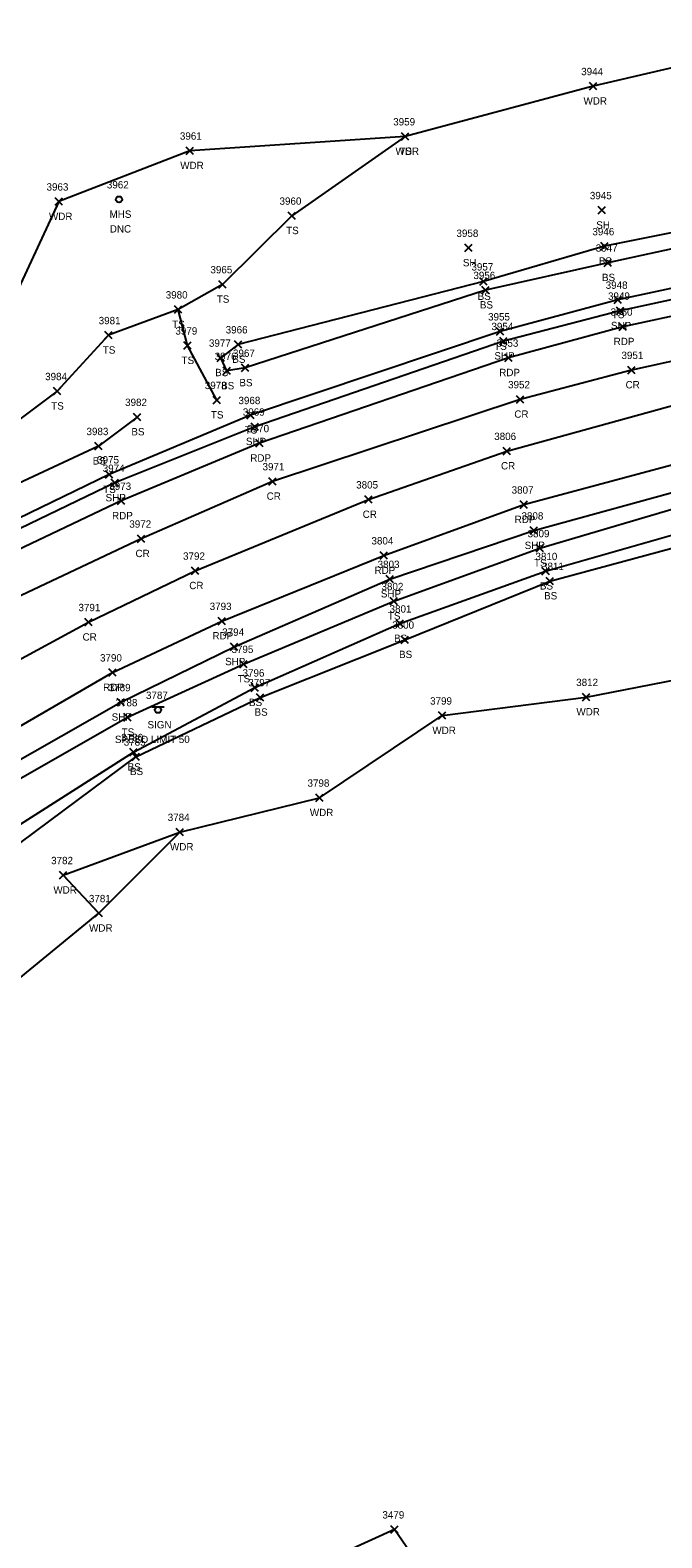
# Model space of a CAD drawing. Extents: x 1623612 to 1625808, y 621345 to 627748.
# Drawn here: x 1625350.8 to 1625522.7, y 627120.5 to 627530.6 of the extents above; entities that cross this region are included whole.
import ezdxf

# ---------------------------------------------------------------- set-up
doc = ezdxf.new("R2010")
doc.units = 0
for name, color, linetype in [('L_A', 7, 'Continuous'), ('L_I', 7, 'Continuous'), ('L_TIC', 7, 'Continuous'), ('LAWA', 7, 'Continuous'), ('LELB', 7, 'Continuous'), ('LSOGP', 7, 'Continuous'), ('P_A', 7, 'Continuous'), ('P_I', 7, 'Continuous'), ('P_TIC', 7, 'Continuous'), ('PET', 7, 'Continuous'), ('PRC', 7, 'Continuous'), ('PSP', 7, 'Continuous'), ('S_A', 7, 'Continuous'), ('S_C', 7, 'Continuous'), ('S_I', 7, 'Continuous'), ('SSGN', 7, 'Continuous'), ('U_A', 7, 'Continuous'), ('U_C', 7, 'Continuous'), ('U_I', 7, 'Continuous'), ('USMH', 7, 'Continuous')]:
    doc.layers.add(name, color=color, linetype=linetype)

msp = doc.modelspace()

# ---------------------------------------------------------------- linework, layer by layer
at = {"layer": 'L_TIC'}
for points in [[(1625503, 627514.37), (1625505, 627516.37)], [(1625505, 627514.37), (1625503, 627516.37)], [(1625451.85, 627500.7), (1625453.85, 627502.7)], [(1625453.85, 627500.7), (1625451.85, 627502.7)], [(1625451.85, 627500.7), (1625453.85, 627502.7)], [(1625453.85, 627500.7), (1625451.85, 627502.7)], [(1625393.28, 627496.83), (1625395.28, 627498.83)], [(1625395.28, 627496.83), (1625393.28, 627498.83)], [(1625357.56, 627482.98), (1625359.56, 627484.98)], [(1625359.56, 627482.98), (1625357.56, 627484.98)], [(1625421.04, 627479.13), (1625423.04, 627481.13)], [(1625423.04, 627479.13), (1625421.04, 627481.13)], [(1625505.35, 627480.63), (1625507.35, 627482.63)], [(1625507.35, 627480.63), (1625505.35, 627482.63)], [(1625506.1, 627470.82), (1625508.1, 627472.82)], [(1625508.1, 627470.82), (1625506.1, 627472.82)], [(1625469.06, 627470.38), (1625471.06, 627472.38)], [(1625471.06, 627470.38), (1625469.06, 627472.38)], [(1625506.96, 627466.36), (1625508.96, 627468.36)], [(1625508.96, 627466.36), (1625506.96, 627468.36)], [(1625402.16, 627460.47), (1625404.16, 627462.47)], [(1625404.16, 627460.47), (1625402.16, 627462.47)], [(1625473.13, 627461.24), (1625475.13, 627463.24)], [(1625475.13, 627461.24), (1625473.13, 627463.24)], [(1625473.72, 627458.91), (1625475.72, 627460.91)], [(1625475.72, 627458.91), (1625473.72, 627460.91)], [(1625509.67, 627456.26), (1625511.67, 627458.26)], [(1625511.67, 627456.26), (1625509.67, 627458.26)], [(1625390.04, 627453.62), (1625392.04, 627455.62)], [(1625392.04, 627453.62), (1625390.04, 627455.62)], [(1625390.04, 627453.62), (1625392.04, 627455.62)], [(1625392.04, 627453.62), (1625390.04, 627455.62)], [(1625371.15, 627446.63), (1625373.15, 627448.63)], [(1625373.15, 627446.63), (1625371.15, 627448.63)], [(1625477.66, 627447.65), (1625479.66, 627449.65)], [(1625479.66, 627447.65), (1625477.66, 627449.65)], [(1625392.59, 627443.81), (1625394.59, 627445.81)], [(1625394.59, 627443.81), (1625392.59, 627445.81)], [(1625406.36, 627444.12), (1625408.36, 627446.12)], [(1625408.36, 627444.12), (1625406.36, 627446.12)], [(1625401.7, 627440.5), (1625403.7, 627442.5)], [(1625403.7, 627440.5), (1625401.7, 627442.5)], [(1625401.7, 627440.5), (1625403.7, 627442.5)], [(1625403.7, 627440.5), (1625401.7, 627442.5)], [(1625408.3, 627437.75), (1625410.3, 627439.75)], [(1625410.3, 627437.75), (1625408.3, 627439.75)], [(1625403.33, 627436.91), (1625405.33, 627438.91)], [(1625405.33, 627436.91), (1625403.33, 627438.91)], [(1625357.13, 627431.41), (1625359.13, 627433.41)], [(1625359.13, 627431.41), (1625357.13, 627433.41)], [(1625400.58, 627428.99), (1625402.58, 627430.99)], [(1625402.58, 627428.99), (1625400.58, 627430.99)], [(1625378.89, 627424.39), (1625380.89, 627426.39)], [(1625380.89, 627424.39), (1625378.89, 627426.39)], [(1625409.78, 627424.89), (1625411.78, 627426.89)], [(1625411.78, 627424.89), (1625409.78, 627426.89)], [(1625368.39, 627416.46), (1625370.39, 627418.46)], [(1625370.39, 627416.46), (1625368.39, 627418.46)], [(1625371.28, 627408.75), (1625373.28, 627410.75)], [(1625373.28, 627408.75), (1625371.28, 627410.75)], [(1625488.49, 627388.68), (1625490.49, 627390.68)], [(1625490.49, 627388.68), (1625488.49, 627390.68)], [(1625490.07, 627382.46), (1625492.07, 627384.46)], [(1625492.07, 627382.46), (1625490.07, 627384.46)], [(1625491.21, 627379.77), (1625493.21, 627381.77)], [(1625493.21, 627379.77), (1625491.21, 627381.77)], [(1625448.74, 627374.28), (1625450.74, 627376.28)], [(1625450.74, 627374.28), (1625448.74, 627376.28)], [(1625450.38, 627368.19), (1625452.38, 627370.19)], [(1625452.38, 627368.19), (1625450.38, 627370.19)], [(1625451.73, 627363.82), (1625453.73, 627365.82)], [(1625453.73, 627363.82), (1625451.73, 627365.82)], [(1625407.84, 627357.2), (1625409.84, 627359.2)], [(1625409.84, 627357.2), (1625407.84, 627359.2)], [(1625410.91, 627350.77), (1625412.91, 627352.77)], [(1625412.91, 627350.77), (1625410.91, 627352.77)], [(1625412.41, 627348.13), (1625414.41, 627350.13)], [(1625414.41, 627348.13), (1625412.41, 627350.13)], [(1625501.08, 627348.21), (1625503.08, 627350.21)], [(1625503.08, 627348.21), (1625501.08, 627350.21)], [(1625376.29, 627342.7), (1625378.29, 627344.7)], [(1625378.29, 627342.7), (1625376.29, 627344.7)], [(1625461.89, 627343.16), (1625463.89, 627345.16)], [(1625463.89, 627343.16), (1625461.89, 627345.16)], [(1625377.89, 627333.21), (1625379.89, 627335.21)], [(1625379.89, 627333.21), (1625377.89, 627335.21)], [(1625378.52, 627331.99), (1625380.52, 627333.99)], [(1625380.52, 627331.99), (1625378.52, 627333.99)], [(1625428.53, 627320.82), (1625430.53, 627322.82)], [(1625430.53, 627320.82), (1625428.53, 627322.82)], [(1625390.49, 627311.5), (1625392.49, 627313.5)], [(1625392.49, 627311.5), (1625390.49, 627313.5)], [(1625358.76, 627299.75), (1625360.76, 627301.75)], [(1625360.76, 627299.75), (1625358.76, 627301.75)], [(1625368.47, 627289.4), (1625370.47, 627291.4)], [(1625370.47, 627289.4), (1625368.47, 627291.4)], [(1625448.92, 627121.76), (1625450.92, 627123.76)], [(1625450.92, 627121.76), (1625448.92, 627123.76)]]:
    msp.add_lwpolyline(points, dxfattribs=at)
at = {"layer": 'LAWA'}
for points in [[(1625776.12, 627510.47), (1625741.5, 627522.61), (1625709.32, 627525.44), (1625672.6, 627530.62), (1625631.44, 627521.88), (1625594.09, 627519.48), (1625541.78, 627524.14), (1625504, 627515.37), (1625452.85, 627501.7), (1625394.28, 627497.83), (1625358.56, 627483.98), (1625338.18, 627440.21), (1625323.19, 627431.37), (1625304.67, 627443.68), (1625299.56, 627446.61), (1625299.84, 627460.95), (1625278.83, 627522.38), (1625272.97, 627525.99)], [(1625369.47, 627290.4), (1625359.76, 627300.75), (1625391.49, 627312.5), (1625429.53, 627321.82), (1625462.89, 627344.16), (1625502.08, 627349.21), (1625537.95, 627356.18), (1625578.38, 627366.85), (1625606.23, 627394.72), (1625625.47, 627399.42), (1625663.03, 627395.89), (1625705.2, 627397.82), (1625722.36, 627375.67)]]:
    msp.add_lwpolyline(points, dxfattribs=at)
at = {"layer": 'LELB'}
for points in [[(1625452.85, 627501.7), (1625422.04, 627480.13), (1625403.16, 627461.47), (1625391.04, 627454.62), (1625372.15, 627447.63), (1625358.13, 627432.41), (1625321.43, 627404.98), (1625280.5, 627415.37), (1625241.63, 627407.16), (1625221.13, 627419.57), (1625212.45, 627392.88), (1625201.4, 627362.25), (1625193.63, 627336.03), (1625182.54, 627313.02), (1625161.13, 627290.14), (1625138.48, 627273.13)], [(1625758.03, 627489.32), (1625758.38, 627493.08), (1625709.28, 627494.11), (1625671.39, 627493.07), (1625629.35, 627493.21), (1625590.46, 627486.23), (1625547.02, 627479.84), (1625507.1, 627471.82), (1625474.13, 627462.24), (1625407.36, 627445.12), (1625402.7, 627441.5)], [(1625758.03, 627489.32), (1625709.64, 627490.83), (1625671.47, 627490.14), (1625629.25, 627486.37), (1625590.83, 627481.52), (1625547.98, 627476.04), (1625507.96, 627467.36), (1625474.72, 627459.91), (1625409.3, 627438.75), (1625404.33, 627437.91), (1625402.7, 627441.5)], [(1625798.52, 627475.92), (1625754.73, 627479.73), (1625709.86, 627481.34), (1625671.17, 627480.63), (1625630.07, 627478.04), (1625592.74, 627473.25), (1625549.39, 627465.55), (1625510.67, 627457.26), (1625478.66, 627448.65), (1625410.78, 627425.89), (1625372.28, 627409.75), (1625328.85, 627388.71)], [(1625401.58, 627429.99), (1625393.59, 627444.81), (1625391.04, 627454.62)], [(1625111, 627101.13), (1625130.83, 627129.7), (1625156.28, 627161.64), (1625181.98, 627191.95), (1625204.33, 627215.18), (1625231.94, 627241.85), (1625257.57, 627263.61), (1625279.76, 627280.38), (1625303.46, 627296.59), (1625337.41, 627320.97), (1625377.29, 627343.7), (1625408.84, 627358.2), (1625449.74, 627375.28), (1625489.49, 627389.68), (1625533.09, 627402.6), (1625571.15, 627412.06), (1625624.18, 627419.27), (1625663.51, 627421.72), (1625706.22, 627423.86), (1625739.39, 627422.48), (1625780.2, 627420.23)], [(1625379.89, 627425.39), (1625369.39, 627417.46), (1625324.6, 627396.63), (1625293.67, 627379.58), (1625257.68, 627360.81), (1625223.41, 627341.02), (1625182.54, 627313.02)], [(1625173.57, 627103.31), (1625198.3, 627138.01), (1625235.5, 627181.26), (1625257.15, 627208.81), (1625262.64, 627212.84), (1625293.35, 627251.67), (1625296.85, 627253.7), (1625299.51, 627255.19), (1625302.1, 627256.94), (1625301.55, 627257.93), (1625312.93, 627281.54), (1625341.78, 627310.69), (1625378.89, 627334.21), (1625411.91, 627351.77), (1625451.38, 627369.19), (1625491.07, 627383.46), (1625534.23, 627395.83), (1625572.47, 627404.98), (1625624.05, 627411.53), (1625663.08, 627414.27), (1625705.62, 627414.88), (1625729.22, 627414.11), (1625728.31, 627412.09)], [(1625300.5, 627239.13), (1625304.93, 627247.97), (1625302.85, 627256.04), (1625317.99, 627275.22), (1625334.99, 627300.87), (1625344.06, 627306.53), (1625379.52, 627332.99), (1625413.41, 627349.13), (1625452.73, 627364.82), (1625492.21, 627380.77), (1625534.81, 627392.22), (1625573.44, 627399.95), (1625624.56, 627404.74), (1625662.48, 627405.79), (1625704.92, 627408.42), (1625728.31, 627412.09)]]:
    msp.add_lwpolyline(points, dxfattribs=at)
at = {"layer": 'LSOGP'}
for points in [[(1625541.78, 627524.14), (1625504, 627515.37), (1625452.85, 627501.7), (1625394.28, 627497.83), (1625358.56, 627483.98), (1625338.18, 627440.21)], [(1625343.7, 627269.34), (1625369.47, 627290.4), (1625391.49, 627312.5), (1625429.53, 627321.82), (1625462.89, 627344.16), (1625502.08, 627349.21), (1625537.95, 627356.18)], [(1625459.45, 627108.93), (1625449.92, 627122.76), (1625415.15, 627106.89)]]:
    msp.add_lwpolyline(points, dxfattribs=at)
at = {"layer": 'P_TIC'}
for points in [[(1625510.31, 627453.28), (1625512.31, 627455.28)], [(1625512.31, 627453.28), (1625510.31, 627455.28)], [(1625511.1, 627448.95), (1625513.1, 627450.95)], [(1625513.1, 627448.95), (1625511.1, 627450.95)], [(1625478.58, 627445.03), (1625480.58, 627447.03)], [(1625480.58, 627445.03), (1625478.58, 627447.03)], [(1625479.95, 627440.5), (1625481.95, 627442.5)], [(1625481.95, 627440.5), (1625479.95, 627442.5)], [(1625513.39, 627437.17), (1625515.39, 627439.17)], [(1625515.39, 627437.17), (1625513.39, 627439.17)], [(1625483.1, 627429.19), (1625485.1, 627431.19)], [(1625485.1, 627429.19), (1625483.1, 627431.19)], [(1625410.97, 627421.75), (1625412.97, 627423.75)], [(1625412.97, 627421.75), (1625410.97, 627423.75)], [(1625412.21, 627417.25), (1625414.21, 627419.25)], [(1625414.21, 627417.25), (1625412.21, 627419.25)], [(1625479.48, 627415.13), (1625481.48, 627417.13)], [(1625481.48, 627415.13), (1625479.48, 627417.13)], [(1625372.8, 627406.45), (1625374.8, 627408.45)], [(1625374.8, 627406.45), (1625372.8, 627408.45)], [(1625415.72, 627406.88), (1625417.72, 627408.88)], [(1625417.72, 627406.88), (1625415.72, 627408.88)], [(1625374.59, 627401.57), (1625376.59, 627403.57)], [(1625376.59, 627401.57), (1625374.59, 627403.57)], [(1625441.85, 627401.94), (1625443.85, 627403.94)], [(1625443.85, 627401.94), (1625441.85, 627403.94)], [(1625484.15, 627400.55), (1625486.15, 627402.55)], [(1625486.15, 627400.55), (1625484.15, 627402.55)], [(1625486.83, 627393.48), (1625488.83, 627395.48)], [(1625488.83, 627393.48), (1625486.83, 627395.48)], [(1625380.04, 627391.28), (1625382.04, 627393.28)], [(1625382.04, 627391.28), (1625380.04, 627393.28)], [(1625446, 627386.72), (1625448, 627388.72)], [(1625448, 627386.72), (1625446, 627388.72)], [(1625394.66, 627382.57), (1625396.66, 627384.57)], [(1625396.66, 627382.57), (1625394.66, 627384.57)], [(1625447.69, 627380.31), (1625449.69, 627382.31)], [(1625449.69, 627380.31), (1625447.69, 627382.31)], [(1625365.63, 627368.57), (1625367.63, 627370.57)], [(1625367.63, 627368.57), (1625365.63, 627370.57)], [(1625401.91, 627368.89), (1625403.91, 627370.89)], [(1625403.91, 627368.89), (1625401.91, 627370.89)], [(1625405.32, 627361.88), (1625407.32, 627363.88)], [(1625407.32, 627361.88), (1625405.32, 627363.88)], [(1625372.16, 627354.88), (1625374.16, 627356.88)], [(1625374.16, 627354.88), (1625372.16, 627356.88)], [(1625374.44, 627346.8), (1625376.44, 627348.8)], [(1625376.44, 627346.8), (1625374.44, 627348.8)]]:
    msp.add_lwpolyline(points, dxfattribs=at)
at = {"layer": 'PET'}
for points in [[(1625796.26, 627468.53), (1625753.72, 627472.33), (1625710.35, 627473.5), (1625671.45, 627472.62), (1625630.93, 627469.4), (1625594.15, 627465.34), (1625550.68, 627458.25), (1625512.1, 627449.95), (1625480.95, 627441.5), (1625413.21, 627418.25), (1625375.59, 627402.57), (1625332.04, 627381.93)], [(1625085.4, 627094.25), (1625110.27, 627129.17), (1625131.75, 627158.75), (1625155.63, 627186.85), (1625182.85, 627215.54), (1625208.2, 627240.19), (1625221.56, 627252.36), (1625248.45, 627276.07), (1625271.93, 627291.03), (1625296.8, 627310.27), (1625331.39, 627331.71), (1625373.16, 627355.88), (1625402.91, 627369.89), (1625447, 627387.72), (1625485.15, 627401.55), (1625532.49, 627414.31), (1625569.15, 627422.13), (1625624.7, 627430.37), (1625663.96, 627433.7), (1625707.55, 627434.84), (1625740.73, 627434.04), (1625783.87, 627430.92)]]:
    msp.add_lwpolyline(points, dxfattribs=at)
at = {"layer": 'PRC'}
for points in [[(1625792.68, 627459.81), (1625752.01, 627462.3), (1625712.17, 627462.44), (1625670.97, 627461.5), (1625632.33, 627458.42), (1625595.29, 627453.83), (1625553.12, 627446.65), (1625514.39, 627438.17), (1625484.1, 627430.19), (1625416.72, 627407.88), (1625381.04, 627392.28), (1625336.95, 627371.45), (1625306.81, 627354.09), (1625273.07, 627334.02), (1625240.42, 627311.93), (1625203.88, 627285.7), (1625180.94, 627267.49), (1625158.54, 627247.08), (1625127.91, 627216.66), (1625109.17, 627195.82), (1625080.92, 627162.34), (1625061.45, 627135.11), (1625041.85, 627107.05)], [(1625234.51, 627287.77), (1625260.57, 627307.21), (1625288.66, 627325.61), (1625321.79, 627345.31), (1625366.63, 627369.57), (1625395.66, 627383.57), (1625442.85, 627402.94), (1625480.48, 627416.13), (1625529.86, 627429.74), (1625566.79, 627436.89), (1625625.45, 627445.69), (1625663.4, 627448.8), (1625708.22, 627450.49), (1625743.86, 627449.51), (1625788.41, 627445.83)]]:
    msp.add_lwpolyline(points, dxfattribs=at)
at = {"layer": 'PSP'}
for points in [[(1625797.78, 627472.76), (1625754.47, 627476.85), (1625709.99, 627478.33), (1625671.62, 627477.36), (1625630.29, 627474.44), (1625593.29, 627469.97), (1625549.85, 627462.65), (1625511.31, 627454.28), (1625479.58, 627446.03), (1625411.97, 627422.75), (1625373.8, 627407.45), (1625329.92, 627386.4)], [(1625108.38, 627102.81), (1625128.19, 627131.96), (1625153.78, 627164.79), (1625179.21, 627194.48), (1625201.56, 627217.89), (1625229.72, 627244.56), (1625255.64, 627267.13), (1625276.98, 627284.12), (1625300.33, 627301.71), (1625335.15, 627324.9), (1625375.44, 627347.8), (1625406.32, 627362.88), (1625448.69, 627381.31), (1625487.83, 627394.48), (1625532.78, 627406.83), (1625570.78, 627414.59), (1625624.36, 627422.79), (1625663.55, 627425.73), (1625706.52, 627426.77), (1625740.26, 627425.81), (1625780.96, 627423.03)]]:
    msp.add_lwpolyline(points, dxfattribs=at)
at = {"layer": 'SSGN'}
for p, q in [((1625383.94, 627346.55), (1625387.27, 627346.55)), ((1625385.59, 627345.72), (1625385.59, 627345.72))]:
    msp.add_line(p, q, dxfattribs=at)
msp.add_circle((1625385.59, 627345.72), 0.833, dxfattribs=at)
at = {"layer": 'USMH'}
for p, q in [((1625374.98, 627484.57), (1625374.98, 627484.57)), ((1625375.82, 627484.57), (1625375.82, 627484.57))]:
    msp.add_line(p, q, dxfattribs=at)
msp.add_circle((1625374.98, 627484.57), 0.833, dxfattribs=at)

# ---------------------------------------------------------------- texts
at = {"layer": 'L_A'}
for s, p in [('WDR', (1625501.37, 627510.37)), ('WDR', (1625450.22, 627496.7)), ('TS', (1625451.26, 627496.7)), ('WDR', (1625391.64, 627492.83)), ('WDR', (1625355.92, 627478.98)), ('TS', (1625420.45, 627475.13)), ('SH', (1625504.84, 627476.63)), ('SH', (1625468.54, 627466.38)), ('BS', (1625505.54, 627466.82)), ('BS', (1625506.4, 627462.36)), ('TS', (1625401.57, 627456.47)), ('BS', (1625472.57, 627457.24)), ('BS', (1625473.17, 627454.91)), ('TS', (1625509.08, 627452.26)), ('TS', (1625389.45, 627449.62)), ('TS', (1625389.45, 627449.62)), ('TS', (1625370.56, 627442.63)), ('TS', (1625477.07, 627443.65)), ('TS', (1625392, 627439.81)), ('BS', (1625405.8, 627440.12)), ('BS', (1625401.14, 627436.5)), ('BS', (1625401.14, 627436.5)), ('BS', (1625407.74, 627433.75)), ('BS', (1625402.77, 627432.91)), ('TS', (1625356.54, 627427.41)), ('TS', (1625399.99, 627424.99)), ('BS', (1625378.34, 627420.39)), ('TS', (1625409.19, 627420.89)), ('BS', (1625367.83, 627412.46)), ('TS', (1625370.69, 627404.75)), ('TS', (1625487.9, 627384.68)), ('BS', (1625489.51, 627378.46)), ('BS', (1625490.65, 627375.77)), ('TS', (1625448.15, 627370.28)), ('BS', (1625449.82, 627364.19)), ('BS', (1625451.18, 627359.82)), ('TS', (1625407.25, 627353.2)), ('BS', (1625410.35, 627346.77)), ('BS', (1625411.85, 627344.13)), ('WDR', (1625499.44, 627344.21)), ('TS', (1625375.7, 627338.7)), ('WDR', (1625460.25, 627339.16)), ('BS', (1625377.33, 627329.21)), ('BS', (1625377.96, 627327.99)), ('WDR', (1625426.9, 627316.82)), ('WDR', (1625388.85, 627307.5)), ('WDR', (1625357.12, 627295.75)), ('WDR', (1625366.83, 627285.4))]:
    msp.add_text(s, height=2, dxfattribs=at).set_placement(p)
at = {"layer": 'L_I'}
for s, p in [('3944', (1625500.74, 627518.37)), ('3959', (1625449.59, 627504.7)), ('3959', (1625449.59, 627504.7)), ('3961', (1625391.54, 627500.83)), ('3963', (1625355.25, 627486.98)), ('3960', (1625418.65, 627483.13)), ('3945', (1625503.09, 627484.63)), ('3946', (1625503.79, 627474.82)), ('3958', (1625466.8, 627474.38)), ('3947', (1625504.7, 627470.36)), ('3965', (1625399.85, 627464.47)), ('3957', (1625470.87, 627465.24)), ('3956', (1625471.41, 627462.91)), ('3948', (1625507.41, 627460.26)), ('3980', (1625387.69, 627457.62)), ('3980', (1625387.69, 627457.62)), ('3981', (1625369.45, 627450.63)), ('3955', (1625475.4, 627451.65)), ('3979', (1625390.32, 627447.81)), ('3966', (1625404, 627448.12)), ('3977', (1625399.44, 627444.5)), ('3977', (1625399.44, 627444.5)), ('3967', (1625405.99, 627441.75)), ('3976', (1625401.01, 627440.91)), ('3984', (1625354.87, 627435.41)), ('3978', (1625398.32, 627432.99)), ('3982', (1625376.63, 627428.39)), ('3968', (1625407.48, 627428.89)), ('3983', (1625366.13, 627420.46)), ('3975', (1625369.02, 627412.75)), ('3809', (1625486.15, 627392.68)), ('3810', (1625488.29, 627386.46)), ('3811', (1625490.09, 627383.77)), ('3802', (1625446.4, 627378.28)), ('3801', (1625448.6, 627372.19)), ('3800', (1625449.31, 627367.82)), ('3795', (1625405.58, 627361.2)), ('3796', (1625408.59, 627354.77)), ('3797', (1625410.15, 627352.13)), ('3812', (1625499.38, 627352.21)), ('3788', (1625374.03, 627346.7)), ('3799', (1625459.62, 627347.16)), ('3786', (1625375.57, 627337.21)), ('3785', (1625376.26, 627335.99)), ('3798', (1625426.27, 627324.82)), ('3784', (1625388.23, 627315.5)), ('3782', (1625356.5, 627303.75)), ('3781', (1625366.78, 627293.4)), ('3479', (1625446.65, 627125.76))]:
    msp.add_text(s, height=2, dxfattribs=at).set_placement(p)
at = {"layer": 'P_A'}
for s, p in [('SHP', (1625508.84, 627449.28)), ('RDP', (1625509.58, 627444.95)), ('SHP', (1625477.12, 627441.03)), ('RDP', (1625478.44, 627436.5)), ('CR', (1625512.82, 627433.17)), ('CR', (1625482.54, 627425.19)), ('SHP', (1625409.51, 627417.75)), ('RDP', (1625410.7, 627413.25)), ('CR', (1625478.91, 627411.13)), ('SHP', (1625371.33, 627402.45)), ('CR', (1625415.15, 627402.88)), ('RDP', (1625373.08, 627397.57)), ('CR', (1625441.28, 627397.94)), ('RDP', (1625482.64, 627396.55)), ('SHP', (1625485.36, 627389.48)), ('CR', (1625379.47, 627387.28)), ('RDP', (1625444.49, 627382.72)), ('CR', (1625394.09, 627378.57)), ('SHP', (1625446.22, 627376.31)), ('CR', (1625365.06, 627364.57)), ('RDP', (1625400.4, 627364.89)), ('SHP', (1625403.85, 627357.88)), ('RDP', (1625370.64, 627350.88)), ('SHP', (1625372.98, 627342.8))]:
    msp.add_text(s, height=2, dxfattribs=at).set_placement(p)
at = {"layer": 'P_I'}
for s, p in [('3949', (1625508.04, 627457.28)), ('3950', (1625508.75, 627452.95)), ('3954', (1625476.32, 627449.03)), ('3953', (1625477.69, 627444.5)), ('3951', (1625511.7, 627441.17)), ('3952', (1625480.84, 627433.19)), ('3969', (1625408.66, 627425.75)), ('3970', (1625409.86, 627421.25)), ('3806', (1625477.08, 627419.13)), ('3974', (1625370.54, 627410.45)), ('3971', (1625414.03, 627410.88)), ('3973', (1625372.33, 627405.57)), ('3805', (1625439.51, 627405.94)), ('3807', (1625481.81, 627404.55)), ('3808', (1625484.49, 627397.48)), ('3972', (1625377.78, 627395.28)), ('3804', (1625443.67, 627390.72)), ('3792', (1625392.4, 627386.57)), ('3803', (1625445.35, 627384.31)), ('3791', (1625363.94, 627372.57)), ('3793', (1625399.65, 627372.89)), ('3794', (1625403.06, 627365.88)), ('3790', (1625369.81, 627358.88)), ('3789', (1625372.18, 627350.8))]:
    msp.add_text(s, height=2, dxfattribs=at).set_placement(p)
at = {"layer": 'S_A'}
msp.add_text('SIGN', height=2, dxfattribs=at).set_placement((1625382.73, 627340.7))
at = {"layer": 'S_C'}
msp.add_text('SPEED LIMIT 50', height=2, dxfattribs=at).set_placement((1625373.86, 627336.7))
at = {"layer": 'S_I'}
msp.add_text('3787', height=2, dxfattribs=at).set_placement((1625382.31, 627348.7))
at = {"layer": 'U_A'}
msp.add_text('MHS', height=2, dxfattribs=at).set_placement((1625372.4, 627479.57))
at = {"layer": 'U_C'}
msp.add_text('DNC', height=2, dxfattribs=at).set_placement((1625372.47, 627475.57))
at = {"layer": 'U_I'}
msp.add_text('3962', height=2, dxfattribs=at).set_placement((1625371.67, 627487.57))

doc.saveas('drawing.dxf')
